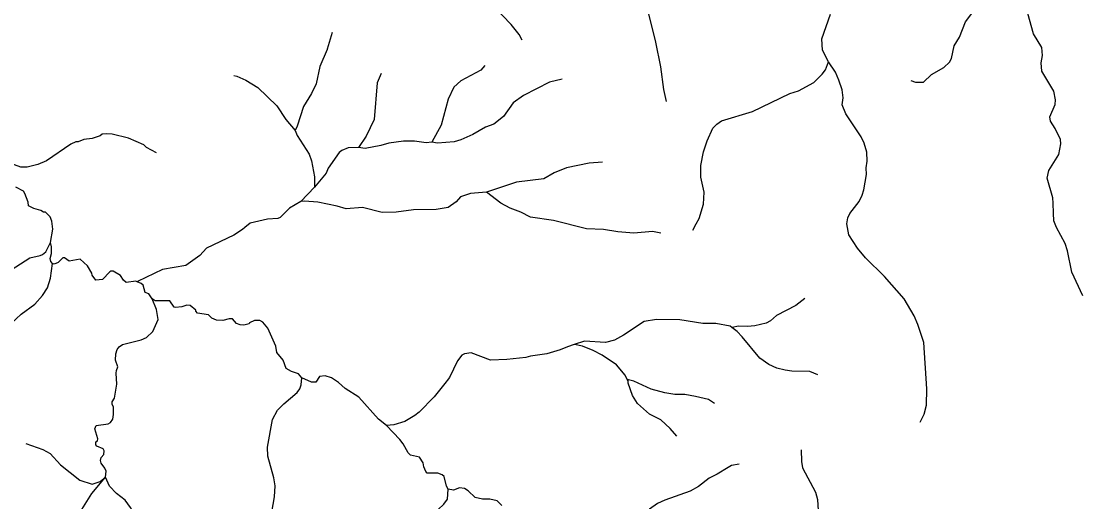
# Model space of a CAD drawing. Extents: x 393 to 446.6, y 8175.5 to 8231.
# Drawn here: x 433.43 to 441.01, y 8192.41 to 8195.85 of the extents above; entities that cross this region are included whole.
import ezdxf

# ---------------------------------------------------------------- set-up
doc = ezdxf.new("R2010")
doc.units = 0
doc.header["$LTSCALE"] = 0.064
doc.linetypes.add('LONG_DASHED', pattern=[7.5, 6, -1.5])
doc.layers.add('7', color=7, linetype='Continuous', lineweight=25)
doc.layers.add('9', color=7, linetype='LONG_DASHED', lineweight=25)

msp = doc.modelspace()

# ---------------------------------------------------------------- linework, layer by layer
at = {"layer": '7'}
for points in [[(434.392, 8194.9057), (434.3205, 8194.9454), (434.3028, 8194.9632), (434.1914, 8195.0117), (434.0751, 8195.0391), (434.0363, 8195.0423), (434.0056, 8195.0391), (433.9895, 8195.0278), (433.933, 8195.0084), (433.8732, 8195.0019), (433.8329, 8194.9858), (433.8167, 8194.9858), (433.7812, 8194.968), (433.6068, 8194.8485), (433.5454, 8194.8227), (433.4679, 8194.8049), (433.4243, 8194.8049), (433.3775, 8194.8195), (433.3113, 8194.8566), (433.2319, 8194.9216), (433.2294, 8194.9236)], [(433.6361, 8194.2661), (433.652, 8194.3609), (433.6455, 8194.419), (433.6326, 8194.4481), (433.5987, 8194.482), (433.5858, 8194.482), (433.5664, 8194.4933), (433.5164, 8194.5078), (433.4776, 8194.5288), (433.476, 8194.5547), (433.4534, 8194.616), (433.4421, 8194.6322), (433.3872, 8194.6612)], [(432.9666, 8193.5579), (432.9561, 8193.6429), (432.9609, 8193.7731), (432.977, 8193.8506), (432.9932, 8193.8894), (433.0141, 8193.9152), (433.0804, 8193.9749), (433.1482, 8194.0008), (433.2128, 8194.0137), (433.2419, 8194.0137), (433.2887, 8194.0266), (433.4873, 8194.1574), (433.5616, 8194.1719), (433.5777, 8194.18), (433.6019, 8194.1994), (433.6361, 8194.2661)], [(433.6495, 8194.1155), (433.639, 8194.1306), (433.6343, 8194.1516), (433.6425, 8194.1876), (433.6431, 8194.2347), (433.6361, 8194.2661)], [(434.2542, 8193.9852), (434.2451, 8193.9891), (434.1768, 8193.9798), (434.1574, 8193.9975), (434.1364, 8194.0298), (434.0831, 8194.0621), (434.067, 8194.0621), (434.0589, 8194.0557), (434.0072, 8194.0008), (433.9588, 8193.9975), (433.933, 8194.0315), (433.9298, 8194.0476), (433.9007, 8194.0993), (433.8474, 8194.1461), (433.7699, 8194.1316), (433.736, 8194.1558), (433.7231, 8194.1558), (433.6908, 8194.1219), (433.6611, 8194.112), (433.6495, 8194.1155)], [(433.2731, 8193.5557), (433.3193, 8193.6536), (433.4259, 8193.7537), (433.5228, 8193.8248), (433.5793, 8193.8862), (433.6132, 8193.9427), (433.6358, 8194.0121), (433.6495, 8194.1155)], [(434.3624, 8193.8638), (434.3379, 8193.8999), (434.3109, 8193.9088), (434.2963, 8193.9604), (434.2818, 8193.9734), (434.2542, 8193.9852)], [(435.429, 8193.2997), (435.4058, 8193.3287), (435.3572, 8193.3436), (435.3185, 8193.3646), (435.2959, 8193.4243), (435.2506, 8193.4808), (435.2442, 8193.5244), (435.1877, 8193.6536), (435.1521, 8193.6972), (435.1311, 8193.7085), (435.0924, 8193.7085), (435.0569, 8193.6923), (435.0553, 8193.6859), (435.0149, 8193.6762), (434.9891, 8193.6778), (434.9648, 8193.6875), (434.9341, 8193.7198), (434.9116, 8193.7214), (434.8663, 8193.7085), (434.8211, 8193.7101), (434.7872, 8193.7263), (434.763, 8193.7489), (434.6855, 8193.7618), (434.6726, 8193.7747), (434.6726, 8193.7828), (434.6338, 8193.8151), (434.6079, 8193.8183), (434.5725, 8193.8054), (434.5272, 8193.8022), (434.5175, 8193.8038), (434.4885, 8193.849), (434.3833, 8193.8487), (434.3624, 8193.8638)], [(439.0219, 8193.8666), (438.9582, 8193.8167), (438.8194, 8193.744), (438.7757, 8193.7069), (438.7451, 8193.6891), (438.6643, 8193.6697), (438.6127, 8193.6649), (438.5481, 8193.6681), (438.5032, 8193.6586), (438.5008, 8193.6581)], [(438.5008, 8193.6581), (438.4889, 8193.6672), (438.3866, 8193.6875), (438.2929, 8193.6875), (438.1282, 8193.7133), (437.9635, 8193.7166), (437.8747, 8193.702), (437.7278, 8193.6035), (437.6632, 8193.568), (437.5986, 8193.5519), (437.4484, 8193.5599), (437.3749, 8193.5364)], [(439.115, 8193.3207), (439.0583, 8193.3436), (438.9292, 8193.3468), (438.8807, 8193.3549), (438.8226, 8193.3678), (438.7644, 8193.3952), (438.6999, 8193.4388), (438.5755, 8193.5922), (438.5384, 8193.6294), (438.5008, 8193.6581)], [(437.3749, 8193.5364), (437.3271, 8193.5211), (437.2756, 8193.4986), (437.1787, 8193.4711), (437.0625, 8193.455), (437.0302, 8193.4453), (436.8945, 8193.4291), (436.7783, 8193.4259), (436.6394, 8193.4776), (436.5909, 8193.4711), (436.5732, 8193.4598), (436.5425, 8193.4195), (436.4843, 8193.3016), (436.4673, 8193.279), (436.4601, 8193.2693), (436.3745, 8193.1643), (436.268, 8193.0545), (436.2373, 8193.0303), (436.1646, 8192.9883), (436.0871, 8192.9641), (436.0338, 8192.9576)], [(437.7541, 8193.2883), (437.7385, 8193.3175), (437.6777, 8193.392), (437.5743, 8193.4614), (437.5114, 8193.4937), (437.4339, 8193.526), (437.376, 8193.5362), (437.3749, 8193.5364)], [(435.2167, 8192.3392), (435.2345, 8192.449), (435.2393, 8192.5265), (435.2296, 8192.5846), (435.1876, 8192.7397), (435.186, 8192.8043), (435.2199, 8193.0013), (435.2571, 8193.0691), (435.3007, 8193.1143), (435.396, 8193.1934), (435.417, 8193.2208), (435.4266, 8193.2483), (435.429, 8193.2997)], [(436.0338, 8192.9576), (435.9773, 8193.0028), (435.8368, 8193.1611), (435.7399, 8193.2225), (435.6931, 8193.2661), (435.6414, 8193.3), (435.5962, 8193.3129), (435.5575, 8193.308), (435.53, 8193.2677), (435.4993, 8193.2677), (435.429, 8193.2997)], [(438.3766, 8193.1162), (438.3333, 8193.1449), (438.2413, 8193.1659), (438.1638, 8193.1805), (438.0927, 8193.1805), (438.0217, 8193.1918), (437.9248, 8193.2192), (437.8004, 8193.2741), (437.7541, 8193.2883)], [(438.107, 8192.8833), (438.0604, 8192.9366), (437.9942, 8192.998), (437.9134, 8193.0384), (437.8262, 8193.1159), (437.7907, 8193.1724), (437.76, 8193.2612), (437.76, 8193.2774), (437.7541, 8193.2883)], [(436.4762, 8192.5045), (436.4634, 8192.5255), (436.4456, 8192.5943), (436.4327, 8192.6056), (436.4004, 8192.6185), (436.3261, 8192.6185), (436.3148, 8192.6298), (436.3002, 8192.6621), (436.2954, 8192.6912), (436.2696, 8192.7332), (436.2066, 8192.7477), (436.1888, 8192.7622), (436.1549, 8192.8269), (436.1291, 8192.8575), (436.0338, 8192.9576)], [(438.9963, 8192.7858), (438.997, 8192.7009), (439.005, 8192.6557), (439.0971, 8192.4813), (439.1116, 8192.4296), (439.1165, 8192.3521), (439.1019, 8192.168), (439.1019, 8192.0388), (439.1084, 8191.9452), (439.1471, 8191.7643), (439.1487, 8191.6997), (439.131, 8191.5609), (439.0922, 8191.4817), (439.0535, 8191.4316), (439.0131, 8191.3961), (438.9695, 8191.3687), (438.9289, 8191.3521), (438.9268, 8191.3513)], [(438.5521, 8192.6825), (438.4985, 8192.6721), (438.4738, 8192.6589), (438.3963, 8192.6104), (438.3382, 8192.583), (438.2622, 8192.5232), (438.2025, 8192.4893), (438.0217, 8192.4263), (437.97, 8192.4005), (437.9134, 8192.3601), (437.8842, 8192.326), (437.8747, 8192.315), (437.8327, 8192.2229), (437.8149, 8192.1583), (437.7778, 8192.0937), (437.7374, 8192.0695), (437.7003, 8192.0632), (437.6975, 8192.0627)], [(436.319, 8192.1797), (436.3277, 8192.2585), (436.3632, 8192.3214), (436.444, 8192.3973), (436.4698, 8192.4328), (436.4762, 8192.5045)], [(436.859, 8192.3876), (436.8251, 8192.4215), (436.7718, 8192.4312), (436.7201, 8192.4312), (436.6685, 8192.4441), (436.6184, 8192.4926), (436.5909, 8192.5087), (436.557, 8192.5135), (436.5134, 8192.4958), (436.4762, 8192.5045)]]:
    msp.add_lwpolyline(points, dxfattribs=at)
at = {"layer": '9'}
msp.add_line((435.5203, 8194.66), (435.4219, 8194.5581), dxfattribs=at)
for points in [[(438.0349, 8195.2723), (438.015, 8195.358), (437.9925, 8195.5202), (437.9585, 8195.6963), (437.8986, 8195.9384), (437.8667, 8196.1881), (437.8553, 8196.3851), (437.8132, 8196.67), (437.7919, 8196.7532), (437.7324, 8196.9083), (437.7184, 8196.9715), (437.7148, 8197.0374), (437.7031, 8197.1158), (437.6968, 8197.1575), (437.6008, 8197.3784), (437.5574, 8197.4279), (437.5039, 8197.4704), (437.4428, 8197.5016)], [(437.0042, 8195.7106), (436.9809, 8195.7506), (436.924, 8195.8233), (436.7017, 8196.0571), (436.6679, 8196.0664), (436.5231, 8196.1418), (436.354, 8196.1908), (436.2913, 8196.2197), (436.2028, 8196.2488), (436.1058, 8196.2996), (436.0387, 8196.3262), (435.9295, 8196.387), (435.8717, 8196.4271), (435.8336, 8196.4826), (435.8135, 8196.5254), (435.8068, 8196.5703)], [(439.7778, 8195.4231), (439.8121, 8195.4103), (439.8682, 8195.4105), (439.9251, 8195.4665), (440.0137, 8195.5168), (440.0557, 8195.5539), (440.0689, 8195.5792), (440.0885, 8195.6713), (440.1272, 8195.7335), (440.1693, 8195.8432), (440.4027, 8196.1527), (440.4257, 8196.1946), (440.4459, 8196.2141)], [(439.1906, 8195.5557), (439.1487, 8195.6397), (439.1424, 8195.72), (439.2054, 8195.8961)], [(441.0064, 8193.8852), (440.9285, 8194.0545), (440.8976, 8194.2057), (440.8807, 8194.2591), (440.8187, 8194.3721), (440.8002, 8194.4213), (440.7973, 8194.4743), (440.7957, 8194.547), (440.7916, 8194.5845), (440.7524, 8194.7264), (440.7634, 8194.7799), (440.836, 8194.8937), (440.8491, 8194.9696), (440.8464, 8195.0008), (440.8086, 8195.0794), (440.7752, 8195.132), (440.7702, 8195.1623), (440.8101, 8195.2523), (440.8118, 8195.2845), (440.7989, 8195.3471), (440.7135, 8195.4904), (440.7087, 8195.5504), (440.7182, 8195.6017), (440.7144, 8195.6583), (440.6547, 8195.7575), (440.6145, 8195.9018)], [(435.6469, 8195.7653), (435.6119, 8195.647), (435.6112, 8195.6454), (435.5592, 8195.5235), (435.5328, 8195.4002), (435.4987, 8195.3306), (435.4409, 8195.237), (435.3971, 8195.096), (435.3825, 8195.0667)], [(436.7375, 8195.5294), (436.7086, 8195.4965), (436.5657, 8195.4204), (436.515, 8195.3747), (436.476, 8195.2903), (436.4243, 8195.1031), (436.3582, 8194.9834)], [(438.2218, 8194.3534), (438.2464, 8194.3998), (438.2662, 8194.4372), (438.2977, 8194.5391), (438.3023, 8194.6243), (438.2785, 8194.7315), (438.28, 8194.815), (438.2974, 8194.9125), (438.3234, 8194.9928), (438.3643, 8195.0815), (438.3925, 8195.1111), (438.4264, 8195.1339), (438.6493, 8195.2014), (438.914, 8195.3294), (438.9767, 8195.3488), (439.0858, 8195.409), (439.1459, 8195.4674), (439.1693, 8195.4988), (439.1906, 8195.5557)], [(439.846, 8192.9835), (439.8738, 8193.04), (439.8899, 8193.1046), (439.8932, 8193.2209), (439.8705, 8193.5503), (439.8286, 8193.6795), (439.8022, 8193.7426), (439.7301, 8193.8636), (439.5912, 8194.0234), (439.4555, 8194.1574), (439.399, 8194.2252), (439.3361, 8194.3205), (439.3215, 8194.3997), (439.328, 8194.4417), (439.3441, 8194.4739), (439.4087, 8194.5595), (439.4313, 8194.6031), (439.4426, 8194.6419), (439.462, 8194.7517), (439.4604, 8194.8001), (439.4669, 8194.847), (439.4636, 8194.9099), (439.4459, 8194.9745), (439.4249, 8195.0213), (439.3529, 8195.1278), (439.3135, 8195.1861), (439.2876, 8195.249), (439.2951, 8195.3004), (439.2888, 8195.3572), (439.2651, 8195.425), (439.2399, 8195.4834), (439.1906, 8195.5557)], [(434.945, 8195.4583), (434.9662, 8195.4547), (435.0301, 8195.4261), (435.1149, 8195.3729), (435.2525, 8195.2425), (435.3148, 8195.1436), (435.3825, 8195.0667)], [(435.9964, 8195.4736), (435.969, 8195.406), (435.9461, 8195.1445), (435.8901, 8195.0243), (435.8356, 8194.9439)], [(437.2885, 8195.4329), (437.1976, 8195.4101), (437.0125, 8195.315), (436.94, 8195.2639), (436.8691, 8195.1656), (436.8023, 8195.1102), (436.7427, 8195.089), (436.6514, 8195.0371), (436.5657, 8194.999), (436.5173, 8194.9859), (436.3996, 8194.9761), (436.3582, 8194.9834)], [(435.3825, 8195.0667), (435.3961, 8195.0303), (435.4814, 8194.8969), (435.5003, 8194.8498), (435.5215, 8194.7344), (435.5203, 8194.66)], [(436.3582, 8194.9834), (436.319, 8194.9784), (436.2343, 8194.9887), (436.1568, 8194.9888), (436.0523, 8194.9761), (435.9938, 8194.9584), (435.8815, 8194.9373), (435.8356, 8194.9439)], [(435.8356, 8194.9439), (435.7611, 8194.941), (435.7157, 8194.9241), (435.6956, 8194.9092), (435.6189, 8194.7963), (435.6029, 8194.7614), (435.5203, 8194.66)], [(437.5782, 8194.8395), (437.4818, 8194.8325), (437.319, 8194.7998), (437.231, 8194.763), (437.158, 8194.7212), (436.9637, 8194.6966), (436.7482, 8194.626)], [(436.7482, 8194.626), (436.6335, 8194.6156), (436.5641, 8194.5918), (436.5321, 8194.5556), (436.4752, 8194.5166), (436.389, 8194.5015), (436.2267, 8194.498), (436.1041, 8194.482), (436.0039, 8194.4806), (435.8642, 8194.5158), (435.7476, 8194.5062), (435.6831, 8194.5252), (435.5452, 8194.5528), (435.4483, 8194.5613), (435.4219, 8194.5581)], [(437.9931, 8194.3326), (437.9337, 8194.3452), (437.8013, 8194.3318), (437.6871, 8194.3413), (437.5838, 8194.3592), (437.4624, 8194.3628), (437.2283, 8194.4234), (437.0626, 8194.4466), (436.9935, 8194.4816), (436.9177, 8194.5107), (436.8506, 8194.5469), (436.7482, 8194.626)], [(435.4219, 8194.5581), (435.342, 8194.5104), (435.275, 8194.445), (435.2599, 8194.4373), (435.1862, 8194.4334), (435.0607, 8194.4046), (435.0235, 8194.3734), (435.0067, 8194.3593), (434.9445, 8194.3193), (434.7486, 8194.2247), (434.7029, 8194.1718), (434.6021, 8194.1013), (434.4342, 8194.0719), (434.256, 8193.9861), (434.2542, 8193.9852)], [(434.0293, 8192.5894), (434.034, 8192.6314), (434.0235, 8192.6547), (433.9966, 8192.6885), (433.9919, 8192.7084), (433.9983, 8192.7288), (434.0158, 8192.7521), (434.0193, 8192.7778), (434.0123, 8192.7918), (433.9668, 8192.8105), (433.9586, 8192.8198), (433.9598, 8192.8408), (433.9703, 8192.8501), (433.9726, 8192.8629), (433.9511, 8192.9347), (433.9616, 8192.958), (434.048, 8192.9697), (434.0631, 8192.979), (434.0795, 8193.0035), (434.0865, 8193.0374), (434.0853, 8193.0887), (434.0757, 8193.1117), (434.076, 8193.1269), (434.0929, 8193.1545), (434.1092, 8193.2549), (434.1053, 8193.3322), (434.1073, 8193.3509), (434.1168, 8193.3779), (434.1004, 8193.4246), (434.1027, 8193.4701), (434.1121, 8193.5015), (434.1261, 8193.5214), (434.1506, 8193.5377), (434.2818, 8193.5712), (434.3221, 8193.5874), (434.3673, 8193.631), (434.4045, 8193.7166), (434.3932, 8193.786), (434.3624, 8193.8638)], [(433.4598, 8192.8299), (433.5806, 8192.7862), (433.6326, 8192.7574), (433.7069, 8192.6783), (433.8458, 8192.5685), (433.933, 8192.5394), (433.9892, 8192.559), (434.0293, 8192.5894)], [(433.7857, 8192.0651), (433.7831, 8192.0834), (433.8064, 8192.1884), (433.8135, 8192.1971), (433.8554, 8192.3521), (433.8587, 8192.3575), (433.9297, 8192.4716), (434.0293, 8192.5894)], [(434.5793, 8191.9085), (434.5256, 8191.9985), (434.4658, 8192.0727), (434.4432, 8192.0937), (434.3496, 8192.1518), (434.327, 8192.1728), (434.2834, 8192.2342), (434.2059, 8192.3731), (434.1687, 8192.4248), (434.1058, 8192.4732), (434.0573, 8192.5249), (434.0293, 8192.5894)]]:
    msp.add_lwpolyline(points, dxfattribs=at)

doc.saveas('drawing.dxf')
